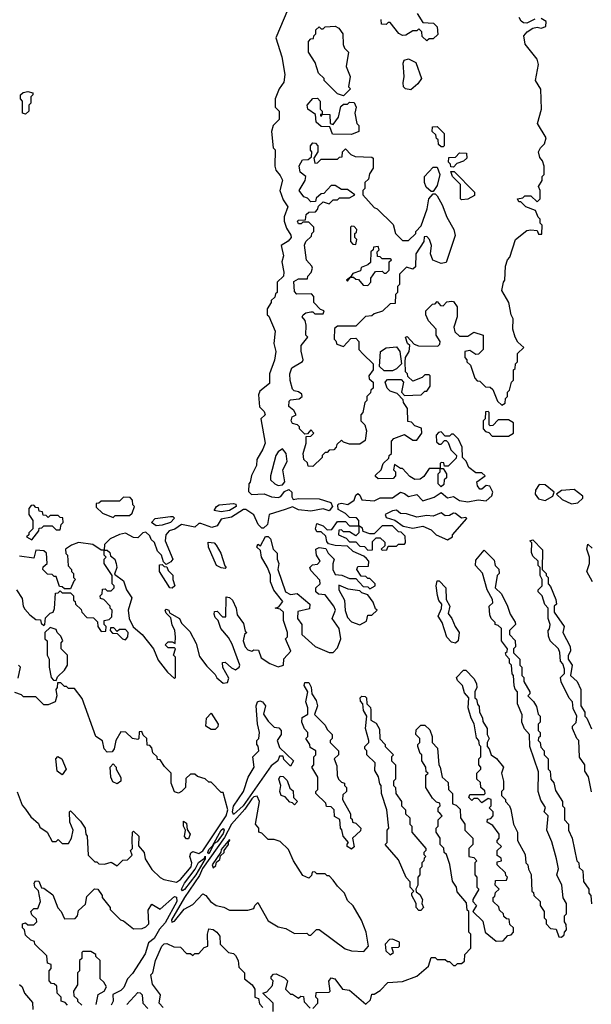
# Model space of a CAD drawing. Extents: x 2769579 to 2883812, y 684207 to 828660.
# Tile 317 of 505: x 2825336 to 2828141, y 764970 to 769804. Entities that reach past the tile are written whole.
import ezdxf

# ---------------------------------------------------------------- set-up
doc = ezdxf.new("R2010")
doc.units = 0

msp = doc.modelspace()

# ---------------------------------------------------------------- linework, layer by layer
at = {"layer": '0CON02XD'}
for points in [[(2826652.5, 769855), (2826592.5, 769715), (2826621.7, 769621.7), (2826637.5, 769535), (2826631.7, 769498.3), (2826610, 769465), (2826590, 769415), (2826590, 769375), (2826610, 769355), (2826610, 769315), (2826580, 769285), (2826572.5, 769255), (2826580, 769175), (2826590, 769165), (2826587.5, 769085), (2826592.5, 769065), (2826615, 769040), (2826626.4, 769016.4), (2826612.5, 768965), (2826629.3, 768919.3), (2826652.5, 768885), (2826633.6, 768836.4), (2826633.3, 768815), (2826645, 768780), (2826667, 768747), (2826667.5, 768735), (2826653, 768717), (2826620, 768695), (2826630, 768645), (2826623.3, 768615), (2826632.5, 768565), (2826630, 768545), (2826600, 768515), (2826600, 768465), (2826591.7, 768458.3), (2826588.3, 768441.7), (2826570, 768425), (2826570, 768415), (2826550, 768385), (2826550, 768355), (2826558.3, 768348.3), (2826590, 768275), (2826583.3, 768215), (2826592.5, 768175), (2826587, 768133), (2826562.5, 768065), (2826561.7, 768018.3), (2826515, 767980), (2826508.3, 767961.7), (2826513, 767903), (2826535, 767880), (2826540, 767865), (2826520, 767845), (2826540, 767725), (2826530, 767695), (2826500, 767645), (2826497.5, 767615), (2826473, 767567), (2826467, 767533), (2826460, 767525), (2826458.3, 767488.3), (2826473.6, 767473.6), (2826535, 767476.7), (2826571.4, 767461.4), (2826605, 767458), (2826617.5, 767462.5), (2826635, 767488), (2826657.1, 767497.1), (2826671.2, 767485), (2826671.2, 767461.2), (2826678.3, 767448.3), (2826705, 767453.8), (2826805, 767451.2), (2826863.8, 767433.8), (2826871.2, 767415), (2826855, 767393.3), (2826825, 767402), (2826765, 767392), (2826705, 767397.5), (2826675, 767413.3), (2826639.3, 767399.3), (2826560, 767375), (2826552.5, 767325), (2826531.7, 767308.3), (2826525, 767307.5), (2826505.9, 767325.9), (2826485, 767372.5), (2826445, 767400), (2826435, 767400), (2826375, 767362.5), (2826325, 767352.5), (2826305, 767320), (2826279.3, 767310.7), (2826225, 767330), (2826215, 767330), (2826195, 767312.5), (2826130, 767325), (2826097, 767303), (2826070, 767295), (2826052.5, 767275), (2826050, 767245), (2826087.5, 767155), (2826078.3, 767141.7), (2826055, 767130), (2826041.7, 767141.7), (2826032.5, 767175), (2826012.5, 767195), (2825997, 767237), (2825981.7, 767251.7), (2825975, 767270), (2825955, 767287.5), (2825940, 767285), (2825915, 767260), (2825895, 767262.5), (2825855, 767282.5), (2825825, 767277.5), (2825780, 767255), (2825751.7, 767228.3), (2825750, 767200), (2825735, 767200), (2825695, 767227.5), (2825625, 767236.7), (2825590, 767225), (2825560, 767205), (2825563, 767183), (2825570, 767175), (2825573, 767123), (2825590, 767105), (2825590, 767095), (2825600, 767085), (2825600, 767065), (2825610, 767055), (2825601.7, 767048.3), (2825585, 767010), (2825555, 767010), (2825545, 767020), (2825531.7, 767021.7), (2825515, 767070), (2825505, 767070), (2825495, 767080), (2825471.7, 767081.7), (2825450, 767105), (2825451.7, 767118.3), (2825470, 767135), (2825467.5, 767185), (2825455, 767196.7), (2825415, 767200), (2825405, 767160), (2825335, 767170)], [(2827287.5, 769835), (2827315, 769790), (2827367, 769787), (2827385, 769770), (2827388.3, 769731.7), (2827365, 769710), (2827345, 769710), (2827335, 769700)], [(2826355, 766550), (2826361.7, 766571.7), (2826333, 766623), (2826331.7, 766648.3), (2826345, 766650), (2826375, 766622.5), (2826395, 766612.5), (2826412.5, 766625), (2826416.2, 766635), (2826378.3, 766738.3), (2826360.7, 766770.7), (2826322.5, 766815), (2826310, 766855), (2826295, 766870), (2826290, 766885), (2826291.7, 766898.3), (2826305, 766900), (2826331.7, 766871.7), (2826348.3, 766871.7), (2826350, 766970), (2826365, 766967.5), (2826380, 766955), (2826398.8, 766915), (2826403, 766883), (2826435, 766840), (2826442.5, 766802.5), (2826450, 766795), (2826440, 766785), (2826433.3, 766755), (2826443.3, 766725), (2826455, 766710), (2826475, 766703.3), (2826485, 766710), (2826508.3, 766708.3), (2826520.7, 766670.7), (2826563, 766643), (2826605, 766627.5), (2826630, 766635), (2826633, 766667), (2826666.4, 766703.6), (2826640, 766765), (2826650, 766775), (2826650, 766795), (2826630, 766855), (2826630, 766895), (2826615, 766910), (2826590, 766915), (2826608.3, 766921.7), (2826627, 766947), (2826583, 767003), (2826567.5, 767045), (2826567, 767077), (2826552.5, 767115), (2826522.5, 767165), (2826517.5, 767197.5), (2826500, 767215), (2826505, 767230), (2826518.3, 767221.7), (2826543, 767267), (2826555, 767266.7), (2826566.1, 767256.1), (2826580, 767205), (2826600, 767185), (2826600, 767155), (2826607.5, 767135), (2826602.5, 767105), (2826640, 766995), (2826665, 766982.5), (2826697, 766987), (2826760, 766935), (2826758.3, 766911.7), (2826701.7, 766898.3), (2826700, 766865), (2826720, 766835), (2826720, 766785), (2826786.7, 766726.7), (2826855, 766697.5), (2826875, 766697.5), (2826895, 766720), (2826912.5, 766765), (2826903.3, 766815), (2826870, 766865), (2826886.7, 766905), (2826877.5, 766925), (2826835, 766980), (2826803, 766983), (2826790, 766995), (2826790, 767015), (2826810, 767035), (2826808.3, 767051.7), (2826765, 767100), (2826760, 767115), (2826773, 767127), (2826798.3, 767131.7), (2826810, 767145), (2826792.5, 767175), (2826790, 767205), (2826805, 767212.5), (2826838.3, 767208.3), (2826850, 767185), (2826880, 767155), (2826873, 767133), (2826873.3, 767105), (2826885, 767080), (2826917, 767077), (2826955, 767060), (2826985, 767060), (2827021.7, 767021.7), (2827045, 767020), (2827055, 767010), (2827080, 767025), (2827080, 767035), (2827055, 767060), (2827045, 767060), (2827035, 767070), (2827011.7, 767071.7), (2826990, 767105), (2826995, 767120), (2827048.3, 767121.7), (2827050, 767145), (2827038.3, 767158.3), (2827025, 767170), (2826973, 767193), (2826945, 767220), (2826885, 767222.5), (2826851.7, 767231.7), (2826843, 767243), (2826838.3, 767268.3), (2826815, 767290), (2826795, 767290), (2826787.5, 767305), (2826795, 767330), (2826825, 767320), (2826845, 767300), (2826868.3, 767301.7), (2826895, 767340), (2826935, 767340), (2826955, 767320), (2827000, 767320), (2827000, 767285), (2826985, 767270), (2826955, 767290), (2826925, 767290), (2826915, 767300), (2826901.7, 767298.3), (2826900, 767275), (2826938.3, 767258.3), (2826955, 767240), (2826985, 767240), (2827005, 767220), (2827028.3, 767218.3), (2827045, 767200), (2827068.3, 767201.7), (2827068.3, 767241.7), (2827085, 767260), (2827105, 767260), (2827128.3, 767238.3), (2827128.3, 767221.7), (2827110, 767205), (2827115, 767200), (2827138.3, 767201.7), (2827145, 767220), (2827185, 767220), (2827195, 767230), (2827225, 767230), (2827230, 767235), (2827228.3, 767268.3), (2827208.3, 767288.3), (2827195, 767290), (2827165, 767320), (2827115, 767320), (2827075, 767280), (2827055, 767280), (2827021.7, 767291.7), (2827018.3, 767308.3), (2827000, 767320), (2827000, 767345), (2826988.3, 767358.3), (2826955, 767360), (2826935, 767380), (2826899.3, 767399.3), (2826897.5, 767422.5), (2826903, 767427), (2826915, 767431.2), (2826946.2, 767423.8), (2826977.5, 767445), (2826985, 767470), (2826995, 767477.5), (2827005, 767470), (2827015, 767447.5), (2827075, 767442.5), (2827105, 767456.7), (2827165, 767457.5), (2827205, 767483.8), (2827225, 767478.8), (2827245, 767463.3), (2827285, 767473.3), (2827315, 767441.2), (2827370.7, 767459.3), (2827405, 767482.5), (2827435, 767457.5), (2827465, 767463.3), (2827495, 767443.3), (2827535, 767436.7), (2827587, 767447), (2827625, 767442.5), (2827653.6, 767466.4), (2827657.5, 767485), (2827643.6, 767513.6), (2827625, 767517.5), (2827605, 767500), (2827595, 767500), (2827583.3, 767515), (2827580, 767535), (2827620, 767565), (2827605, 767580), (2827575, 767580), (2827540, 767605), (2827527, 767637), (2827510, 767655), (2827507.5, 767705), (2827490, 767745), (2827465, 767770), (2827455, 767770), (2827445, 767760), (2827425, 767760), (2827405, 767780), (2827391.7, 767778.3), (2827380, 767765), (2827381.7, 767731.7), (2827395, 767720), (2827405, 767720), (2827421.7, 767738.3), (2827428.3, 767738.3), (2827438.3, 767728.3), (2827451.7, 767691.7), (2827480, 767665), (2827478.3, 767651.7), (2827438.3, 767611.7), (2827421.7, 767611.7), (2827418.3, 767628.3), (2827405, 767630), (2827400, 767625), (2827400, 767600), (2827345, 767600), (2827319.3, 767560.7), (2827301.7, 767548.3), (2827275, 767547.5), (2827250.7, 767560.7), (2827215, 767600), (2827205, 767600), (2827175, 767620), (2827170, 767595), (2827180, 767585), (2827180, 767565), (2827168.3, 767551.7), (2827095, 767550), (2827081.7, 767561.7), (2827081.7, 767568.3), (2827110, 767595), (2827120, 767625), (2827148.3, 767651.7), (2827150, 767665), (2827160, 767675), (2827160, 767735), (2827171.7, 767748.3), (2827225, 767767.5), (2827265, 767740), (2827285, 767740), (2827310, 767775), (2827308.3, 767798.3), (2827275, 767810), (2827258.3, 767828.3), (2827241.7, 767831.7), (2827240, 767895), (2827220, 767925), (2827218.3, 767938.3), (2827188.3, 767968.3), (2827155, 767980), (2827140, 767995), (2827130, 768025), (2827141.7, 768038.3), (2827208.3, 768038.3), (2827220, 768025), (2827210, 767975), (2827225, 767960), (2827307, 767963), (2827325, 767980), (2827335, 767980), (2827350, 768005), (2827350, 768055), (2827345, 768060), (2827325, 768060), (2827311.7, 768048.3), (2827265, 768030), (2827241.7, 768051.7), (2827240, 768065), (2827230, 768075), (2827227.5, 768125), (2827230, 768145), (2827247.5, 768175), (2827250, 768205), (2827240, 768215), (2827230, 768245), (2827238.3, 768248.3), (2827271.7, 768211.7), (2827293, 768203), (2827388.3, 768201.7), (2827398.3, 768211.7), (2827400, 768225), (2827380, 768255), (2827380, 768285), (2827342.5, 768325), (2827330, 768355), (2827330, 768375), (2827361.7, 768408.3), (2827375, 768410), (2827385, 768420), (2827401.7, 768401.7), (2827415, 768400), (2827431.7, 768418.3), (2827455, 768422.5), (2827465, 768420), (2827482.5, 768395), (2827482.5, 768345), (2827467.5, 768295), (2827471.7, 768271.7), (2827495, 768250), (2827535, 768250), (2827565, 768270), (2827610, 768255), (2827610, 768185), (2827588.3, 768161.7), (2827575, 768160), (2827545, 768180), (2827520, 768175), (2827520, 768145), (2827530, 768135), (2827530, 768125), (2827548.3, 768108.3), (2827570, 768045), (2827581.7, 768031.7), (2827595, 768030), (2827621.7, 768001.7), (2827645, 768000), (2827658.3, 767988.3), (2827681.7, 767931.7), (2827701.7, 767911.7), (2827718.3, 767921.7), (2827720, 767945), (2827730, 767955), (2827730, 767975), (2827740, 767985), (2827750, 768025), (2827760, 768035), (2827760, 768085), (2827768.3, 768091.7), (2827770, 768115), (2827780, 768125), (2827780, 768165), (2827810, 768195), (2827780.7, 768220.7), (2827767.5, 768245), (2827756.7, 768285), (2827757.5, 768335), (2827747.5, 768355), (2827736.4, 768416.4), (2827702.5, 768475), (2827710, 768515), (2827717.5, 768525), (2827720, 768595), (2827730, 768625), (2827741.7, 768638.3), (2827770, 768725), (2827825, 768770), (2827845, 768772.5), (2827875, 768770), (2827881.7, 768751.7), (2827898.3, 768751.7), (2827900, 768795), (2827890, 768805), (2827890, 768825), (2827880, 768835), (2827868.3, 768868.3), (2827820, 768885), (2827795, 768910), (2827785, 768910), (2827780, 768925), (2827805, 768930), (2827815, 768940), (2827845, 768940), (2827875, 768910), (2827890, 768925), (2827890, 768965), (2827882.5, 768985), (2827900, 769015), (2827900, 769035), (2827910, 769045), (2827910, 769085), (2827901.7, 769111.7), (2827888.3, 769128.3), (2827882.5, 769155), (2827892.5, 769175), (2827912.5, 769195), (2827920, 769225), (2827877.5, 769295), (2827897.5, 769365), (2827893, 769463), (2827867.5, 769505), (2827882.5, 769585), (2827875, 769610), (2827816.7, 769685), (2827810, 769725), (2827827.5, 769745), (2827855, 769762.5), (2827875, 769767.5), (2827895, 769762.5), (2827918.3, 769771.7), (2827920, 769795), (2827895, 769810)], [(2827335, 769700), (2827311.7, 769721.7), (2827310, 769745), (2827295, 769760), (2827285, 769750), (2827265, 769750), (2827231.7, 769728.3), (2827215, 769727.5), (2827197, 769737), (2827155, 769790), (2827145, 769790), (2827135, 769780), (2827111.7, 769781.7), (2827110, 769805)], [(2827865, 769807.5), (2827825, 769787.5), (2827808.3, 769788.3), (2827797, 769797), (2827787.5, 769815)], [(2826925, 769430), (2826895, 769440), (2826830, 769505), (2826830, 769515), (2826801.7, 769541.7), (2826786.7, 769595), (2826753.3, 769645), (2826753, 769697), (2826765, 769710), (2826778.3, 769711.7), (2826780, 769725), (2826790, 769735), (2826790, 769755), (2826805, 769770), (2826815, 769760), (2826825, 769760), (2826835, 769770), (2826885, 769772.5), (2826903, 769763), (2826922.5, 769735), (2826923, 769683), (2826930, 769665), (2826950, 769645), (2826937.5, 769575), (2826957.5, 769525), (2826950, 769475), (2826960, 769465), (2826925, 769430)], [(2827255, 769460), (2827230, 769465), (2827220, 769475), (2827217.5, 769495), (2827222.5, 769525), (2827218.3, 769591.7), (2827223.6, 769606.4), (2827245, 769612.5), (2827280, 769595), (2827307.5, 769515), (2827290, 769490), (2827255, 769460)], [(2825365, 769340), (2825350, 769345), (2825350, 769405), (2825340, 769415), (2825340, 769435), (2825353.3, 769446.7), (2825375, 769452.5), (2825400, 769445), (2825400, 769435), (2825390, 769425), (2825390, 769395), (2825380, 769385), (2825380, 769355), (2825365, 769340)], [(2826965, 769240), (2826871.7, 769241.7), (2826858.3, 769278.3), (2826815, 769280), (2826791.7, 769301.7), (2826788.3, 769338.3), (2826750, 769365), (2826747.5, 769385), (2826775, 769417.5), (2826798.3, 769418.3), (2826810, 769405), (2826810, 769365), (2826820, 769355), (2826820, 769340), (2826811.7, 769338.3), (2826811.7, 769331.7), (2826818.3, 769331.7), (2826820, 769340), (2826858.3, 769338.3), (2826860, 769295), (2826875, 769290), (2826900, 769325), (2826911.7, 769378.3), (2826925, 769390), (2826945, 769390), (2826955, 769400), (2826978.3, 769398.3), (2826987.5, 769375), (2826980, 769345), (2826990, 769295), (2827000, 769285), (2827000, 769255), (2826965, 769240)], [(2827415, 769180), (2827405, 769180), (2827391.7, 769191.7), (2827390, 769215), (2827381.7, 769221.7), (2827378.3, 769238.3), (2827360, 769255), (2827361.7, 769278.3), (2827385, 769280), (2827420, 769245), (2827420, 769185), (2827415, 769180)], [(2826775, 767610), (2826751.7, 767611.7), (2826748.3, 767628.3), (2826730, 767645), (2826727.5, 767675), (2826742.5, 767725), (2826741.7, 767758.3), (2826765, 767760), (2826780, 767775), (2826765, 767790), (2826748.3, 767771.7), (2826735, 767770), (2826710, 767795), (2826710, 767805), (2826700, 767815), (2826675, 767822.5), (2826667.5, 767835), (2826672.5, 767855), (2826692.5, 767865), (2826681.2, 767885), (2826657.1, 767905), (2826658.3, 767931.7), (2826665, 767937.5), (2826707.5, 767942.5), (2826722.5, 767955), (2826720, 767965), (2826705, 767977.5), (2826682.5, 767982.5), (2826675, 767990), (2826662.7, 768032.7), (2826662.5, 768065), (2826671.2, 768095), (2826723.3, 768126.7), (2826727.5, 768135), (2826717, 768177), (2826717.5, 768205), (2826750, 768245), (2826740, 768255), (2826742.5, 768305), (2826737, 768327), (2826722.5, 768345), (2826727.5, 768355), (2826740, 768365), (2826765, 768370), (2826775, 768370), (2826785, 768360), (2826825, 768360), (2826830, 768375), (2826811.7, 768381.7), (2826780, 768415), (2826780, 768445), (2826768.3, 768458.3), (2826696.4, 768456.4), (2826685, 768470), (2826681.7, 768518.3), (2826705, 768532.5), (2826748.3, 768531.7), (2826750, 768545), (2826767, 768563), (2826772.5, 768585), (2826770, 768595), (2826743.6, 768623.6), (2826733.3, 768696.7), (2826740, 768715), (2826768.3, 768741.7), (2826770, 768755), (2826780, 768765), (2826780, 768785), (2826755, 768810), (2826725, 768810), (2826717.5, 768802.5), (2826705, 768802.5), (2826700, 768815), (2826705, 768820), (2826738.3, 768821.7), (2826741.7, 768848.3), (2826755, 768860), (2826788.3, 768861.7), (2826798.3, 768871.7), (2826801.7, 768888.3), (2826825, 768910), (2826855, 768900), (2826875, 768920), (2826895, 768920), (2826905, 768930), (2826955, 768930), (2826980, 768945), (2826945, 768970), (2826915, 768970), (2826885, 768990), (2826865, 768990), (2826828.3, 768951.7), (2826815, 768950), (2826791.7, 768928.3), (2826788.3, 768911.7), (2826765, 768910), (2826748.3, 768928.3), (2826730, 768935), (2826707.5, 768965), (2826737.5, 769015), (2826740, 769035), (2826712.5, 769055), (2826707, 769087), (2826723.9, 769116.1), (2826751.7, 769118.3), (2826768.3, 769131.7), (2826770, 769155), (2826763, 769163), (2826762.5, 769185), (2826775, 769200), (2826788.3, 769198.3), (2826800, 769185), (2826800, 769155), (2826780, 769125), (2826785, 769100), (2826798.3, 769101.7), (2826815, 769120), (2826895, 769120), (2826905, 769130), (2826918.3, 769131.7), (2826920, 769155), (2826935, 769170), (2826961.7, 769141.7), (2826983, 769133), (2827065, 769130), (2827070, 769125), (2827070, 769075), (2827053, 769047), (2827048.3, 769021.7), (2827030, 769005), (2827030, 768975), (2827020, 768965), (2827020, 768945), (2827075, 768882.5), (2827090, 768875), (2827168.3, 768798.3), (2827180, 768755), (2827215, 768720), (2827245, 768720), (2827280, 768755), (2827280, 768765), (2827307, 768793), (2827336, 768875), (2827343.3, 768925), (2827365, 768950), (2827375, 768950), (2827385, 768940), (2827410, 768895), (2827432.5, 768835), (2827467.5, 768775), (2827472.5, 768745), (2827428.3, 768611.7), (2827405, 768607.5), (2827363.3, 768623.3), (2827352.5, 768655), (2827356.7, 768695), (2827347.5, 768725), (2827335, 768740), (2827321.7, 768738.3), (2827320, 768715), (2827280, 768655), (2827278.3, 768591.7), (2827265, 768580), (2827235, 768590), (2827200, 768555), (2827200, 768505), (2827190, 768495), (2827190, 768465), (2827180, 768455), (2827178.3, 768411.7), (2827155, 768410), (2827117, 768373), (2827075, 768360), (2827065, 768350), (2827033, 768347), (2826985, 768300), (2826895, 768300), (2826881.7, 768288.3), (2826880, 768235), (2826888.3, 768228.3), (2826891.7, 768211.7), (2826925, 768200), (2826961.7, 768238.3), (2826985, 768240), (2827000, 768225), (2827000, 768185), (2827021.7, 768161.7), (2827070, 768115), (2827070, 768085), (2827050, 768055), (2827051.7, 768041.7), (2827070, 768025), (2827070, 767995), (2827060, 767985), (2827058.3, 767971.7), (2827040, 767955), (2827040, 767935), (2827030, 767925), (2827020, 767875), (2827010, 767865), (2827010, 767835), (2827030, 767815), (2827037.5, 767785), (2827031.7, 767738.3), (2827005, 767720), (2826955, 767720), (2826925, 767730), (2826915, 767740), (2826891.7, 767718.3), (2826890, 767705), (2826878.3, 767691.7), (2826855, 767690), (2826845, 767680), (2826835, 767680), (2826820, 767665), (2826820, 767655), (2826775, 767610)], [(2827465, 769080), (2827451.7, 769081.7), (2827450, 769095), (2827440, 769105), (2827441.7, 769128.3), (2827475, 769130), (2827495, 769150), (2827528.3, 769148.3), (2827530, 769125), (2827515, 769110), (2827481.7, 769098.3), (2827465, 769080)], [(2827365, 768960), (2827355, 768960), (2827331.7, 768981.7), (2827322.5, 769005), (2827322.5, 769035), (2827365, 769080), (2827385, 769080), (2827397.5, 769045), (2827385, 768990), (2827365, 768960)], [(2827505, 768920), (2827500, 768925), (2827500, 768995), (2827460, 769035), (2827451.7, 769058.3), (2827468.3, 769058.3), (2827568.3, 768958.3), (2827568.3, 768941.7), (2827535, 768922.5), (2827505, 768920)], [(2826985, 768700), (2826990, 768725), (2826980, 768735), (2826980, 768755), (2826988.3, 768761.7), (2826990, 768775), (2826978.3, 768788.3), (2826965, 768790), (2826960, 768785), (2826960, 768715), (2826971.7, 768701.7), (2826985, 768700)], [(2827045, 768500), (2827060, 768515), (2827060, 768535), (2827081.7, 768568.3), (2827115, 768570), (2827125, 768560), (2827135, 768560), (2827150, 768575), (2827150, 768615), (2827160, 768625), (2827155, 768630), (2827115, 768630), (2827105, 768640), (2827091.7, 768641.7), (2827090, 768665), (2827100, 768675), (2827095, 768690), (2827071.7, 768688.3), (2827070, 768675), (2827060, 768665), (2827058.3, 768611.7), (2827045, 768600), (2827011.7, 768588.3), (2827008.3, 768571.7), (2826971.7, 768558.3), (2826960, 768540), (2826940, 768525), (2826945, 768520), (2826960, 768540), (2826975, 768540), (2826985, 768530), (2826998.3, 768528.3), (2827021.7, 768501.7), (2827045, 768500)], [(2827165, 768080), (2827125, 768080), (2827101.7, 768101.7), (2827107.5, 768175), (2827135, 768192.5), (2827185, 768197.5), (2827202.5, 768175), (2827210, 768115), (2827185, 768090), (2827165, 768080)], [(2827735, 767760), (2827760, 767775), (2827760, 767825), (2827735, 767840), (2827685, 767840), (2827658.3, 767811.7), (2827645, 767810), (2827640, 767815), (2827640, 767875), (2827635, 767880), (2827621.7, 767878.3), (2827620, 767845), (2827610, 767835), (2827610, 767795), (2827621.7, 767781.7), (2827638.3, 767778.3), (2827655, 767760), (2827735, 767760)], [(2826605, 767516.7), (2826625, 767521.2), (2826636.7, 767535), (2826628, 767595), (2826648.8, 767635), (2826643.8, 767675), (2826625, 767696.7), (2826605, 767682.5), (2826593.3, 767665), (2826567.5, 767565), (2826567.5, 767545), (2826587.5, 767525), (2826605, 767516.7)], [(2827405, 767510), (2827390, 767525), (2827390, 767575), (2827400, 767585), (2827400, 767600), (2827415, 767600), (2827430, 767575), (2827430, 767555), (2827420, 767545), (2827418.3, 767521.7), (2827405, 767510)], [(2827915, 767443.8), (2827952.5, 767465), (2827960, 767485), (2827915, 767520), (2827885, 767522.5), (2827867.5, 767495), (2827866.7, 767475), (2827881.7, 767451.7), (2827915, 767443.8)], [(2825795, 767360), (2825805, 767370), (2825875, 767370), (2825888.3, 767381.7), (2825900, 767415), (2825891.7, 767421.7), (2825890, 767445), (2825878.3, 767458.3), (2825845, 767460), (2825825, 767440), (2825735, 767440), (2825725, 767430), (2825711.7, 767428.3), (2825711.7, 767411.7), (2825741.7, 767381.7), (2825795, 767360)], [(2828045, 767427.5), (2828075, 767432.5), (2828100, 767455), (2828100, 767465), (2828058, 767498), (2827995, 767492.5), (2827970, 767475), (2827999.3, 767449.3), (2828045, 767427.5)], [(2825395, 767250), (2825430, 767295), (2825431.7, 767308.3), (2825445, 767310), (2825455, 767320), (2825495, 767320), (2825515, 767300), (2825535, 767300), (2825540, 767325), (2825550, 767335), (2825548.3, 767358.3), (2825535, 767360), (2825525, 767370), (2825485, 767370), (2825475, 767360), (2825465, 767370), (2825451.7, 767371.7), (2825448.3, 767388.3), (2825431.7, 767391.7), (2825428.3, 767408.3), (2825415, 767410), (2825405, 767420), (2825391.7, 767418.3), (2825380, 767405), (2825380, 767375), (2825400, 767345), (2825400, 767305), (2825380, 767285), (2825380, 767275), (2825370, 767265), (2825395, 767250)], [(2826325, 767387.8), (2826290, 767395), (2826301.2, 767415), (2826315, 767422.9), (2826385, 767429.2), (2826396.7, 767425), (2826398.8, 767415), (2826365, 767394.4), (2826325, 767387.8)], [(2826005, 767319.2), (2825982.5, 767335), (2826000, 767355), (2826075.8, 767365.8), (2826087.5, 767365), (2826096.1, 767356.1), (2826076.2, 767335), (2826035, 767322.9), (2826005, 767319.2)], [(2827435, 767250), (2827460, 767265), (2827460, 767275), (2827530, 767355), (2827525, 767360), (2827505, 767357.5), (2827475, 767380), (2827465, 767381.2), (2827445, 767370), (2827425, 767368), (2827405, 767383.8), (2827365, 767367.5), (2827335, 767369.2), (2827285, 767361.2), (2827235, 767378.8), (2827205, 767380), (2827185, 767396.7), (2827165, 767393.3), (2827130, 767375), (2827135, 767360), (2827177, 767347), (2827218.3, 767318.3), (2827265, 767307.5), (2827315, 767317.5), (2827355, 767300), (2827380, 767275), (2827435, 767250)], [(2826345, 767110), (2826325, 767112.5), (2826302.5, 767125), (2826262.5, 767215), (2826261.7, 767238.3), (2826290, 767235), (2826300, 767225), (2826323.8, 767185), (2826342.5, 767122.5), (2826350, 767115), (2826345, 767110)], [(2828143, 766013), (2828127, 766087), (2828110, 766115), (2828110, 766145), (2828083, 766183), (2828080, 766265), (2828070, 766275), (2828050, 766325), (2828050, 766335), (2828067, 766353), (2828070, 766385), (2828053, 766423), (2828050, 766455), (2828033, 766473), (2827993, 766553), (2827990, 766575), (2828010, 766595), (2828010, 766615), (2828001.7, 766641.7), (2827990, 766655), (2827987, 766697), (2827980, 766715), (2827940, 766755), (2827931.7, 766778.3), (2827930, 766805), (2827937, 766813), (2827940, 766835), (2827930, 766865), (2827930, 766915), (2827913, 766933), (2827900, 766975), (2827880, 766995), (2827880, 767005), (2827900, 767025), (2827900, 767055), (2827890, 767075), (2827890, 767115), (2827880, 767125), (2827880, 767145), (2827855, 767170), (2827848.3, 767188.3), (2827850, 767235), (2827840, 767245), (2827855, 767250), (2827901.7, 767201.7), (2827900, 767105), (2827920, 767085), (2827920, 767075), (2827930, 767065), (2827930, 767035), (2827941.7, 767021.7), (2827967, 766957), (2827970, 766935), (2827960, 766925), (2827960, 766895), (2828007.5, 766825), (2828002.5, 766795), (2828037, 766727), (2828040, 766705), (2828028.3, 766681.7), (2828027.5, 766665), (2828047.5, 766635), (2828040, 766585), (2828072.5, 766555), (2828090, 766515), (2828090, 766435), (2828110, 766405), (2828110, 766385), (2828120, 766375), (2828143, 766323)], [(2828147.5, 767045), (2828120, 767095), (2828132.5, 767135), (2828132.5, 767165), (2828120, 767205), (2828125, 767230), (2828145, 767210)], [(2825348.3, 766961.7), (2825352.5, 766925), (2825360.7, 766910.7), (2825385, 766882.5), (2825415, 766860), (2825438.3, 766858.3), (2825441.7, 766841.7), (2825455, 766830), (2825460, 766835), (2825461.7, 766868.3), (2825485, 766890), (2825500, 766895), (2825507, 766913), (2825511.7, 766988.3), (2825525, 766990), (2825535, 767000), (2825545, 766990), (2825585, 766990), (2825600, 766975), (2825600, 766955), (2825608.3, 766948.3), (2825610, 766935), (2825638.3, 766908.3), (2825640, 766895), (2825665, 766870), (2825698.3, 766868.3), (2825718.3, 766848.3), (2825720, 766825), (2825735, 766800), (2825758.3, 766801.7), (2825760, 766825), (2825750, 766835), (2825750, 766855), (2825775, 766860), (2825788.3, 766871.7), (2825790, 766905), (2825780, 766915), (2825780, 766925), (2825748.3, 766958.3), (2825731.7, 766961.7), (2825730, 766975), (2825740, 766985), (2825741.7, 767008.3), (2825755, 767010), (2825765, 767000), (2825785, 767000), (2825800, 767015), (2825800, 767025), (2825790, 767035), (2825790, 767075), (2825750, 767135), (2825750, 767155), (2825760, 767165), (2825750, 767175), (2825750, 767200), (2825765, 767200), (2825778.3, 767188.3), (2825781.7, 767171.7), (2825802.5, 767155), (2825810, 767135), (2825812.5, 767115), (2825801.7, 767081.7), (2825845, 767050), (2825860, 767005), (2825886.4, 766966.4), (2825867.5, 766905), (2825872.5, 766865), (2825893.6, 766823.6), (2825937.5, 766785), (2825992.5, 766715), (2826015, 766660), (2826060.7, 766600.7), (2826095, 766570), (2826100, 766575), (2826100, 766675), (2826090, 766685), (2826100, 766715), (2826095, 766720), (2826065, 766720), (2826050, 766735), (2826065, 766750), (2826085, 766750), (2826098.3, 766741.7), (2826100, 766775), (2826097.5, 766805), (2826083.6, 766833.6), (2826077.5, 766867.5), (2826055, 766890), (2826050, 766905), (2826055, 766910), (2826067.5, 766905), (2826071.7, 766891.7), (2826120, 766865), (2826130.7, 766840.7), (2826170.7, 766800.7), (2826201.7, 766741.7), (2826218.3, 766678.3), (2826255, 766630), (2826295, 766590), (2826303.6, 766573.6), (2826335, 766547.5), (2826355, 766550)], [(2827760, 766585), (2827753, 766593), (2827750, 766635), (2827740, 766645), (2827740, 766665), (2827723, 766683), (2827720, 766695), (2827728.3, 766701.7), (2827730, 766715), (2827700, 766755), (2827700, 766815), (2827685, 766830), (2827670, 766835), (2827670, 766845), (2827650, 766865), (2827643, 766883), (2827640, 766925), (2827658.3, 766941.7), (2827657, 766957), (2827630, 767005), (2827607, 767087), (2827572.5, 767125), (2827575, 767150), (2827615, 767200), (2827665, 767150), (2827670, 767125), (2827687, 767107), (2827690, 767085), (2827680, 767075), (2827670, 767015), (2827700, 766985), (2827730, 766925), (2827742.5, 766885), (2827767, 766847), (2827770, 766835), (2827740, 766805), (2827740, 766785), (2827767, 766757), (2827770, 766725), (2827760, 766715), (2827760, 766695), (2827790, 766665), (2827790, 766635), (2827800, 766625), (2827800, 766585), (2827810, 766575), (2827810, 766555), (2827840, 766505), (2827840, 766495), (2827830, 766485), (2827857, 766457), (2827871.7, 766431.7), (2827880, 766395), (2827890, 766385), (2827890, 766355), (2827880, 766345), (2827880, 766315), (2827890, 766305), (2827890, 766285), (2827881.7, 766278.3), (2827880, 766265), (2827890, 766255), (2827893, 766233), (2827910, 766215), (2827910, 766195), (2827930, 766175), (2827930, 766125), (2827940, 766115), (2827942.5, 766075), (2827957, 766057), (2827965, 766020), (2828000, 765965), (2828000, 765945), (2828010, 765935), (2828010, 765875), (2828030, 765855), (2828030, 765825), (2828047.5, 765785), (2828070, 765675), (2828080, 765665), (2828081.7, 765641.7), (2828100, 765625), (2828103, 765573), (2828130, 765535), (2828130, 765515), (2828140, 765505), (2828143, 765463)], [(2826085, 767012.5), (2826073.3, 767015), (2826022.5, 767095), (2826021.7, 767128.3), (2826035, 767130), (2826045, 767120), (2826058.3, 767118.3), (2826065, 767100), (2826087.7, 767077.7), (2826086.7, 767055), (2826097.5, 767025), (2826085, 767012.5)], [(2827005, 766832.5), (2827038.3, 766851.7), (2827045, 766880), (2827065, 766880), (2827090, 766905), (2827081.7, 766911.7), (2827070, 766945), (2827045, 766980), (2827015, 766990), (2827005, 767000), (2826948.3, 767008.3), (2826902.5, 767027.5), (2826902.5, 767005), (2826930, 766955), (2826933.6, 766903.6), (2826945, 766870), (2826965, 766847.5), (2827005, 766832.5)], [(2827475, 766742.5), (2827455, 766747.5), (2827433, 766773), (2827410, 766845), (2827390, 766875), (2827407, 766913), (2827407.5, 766935), (2827393, 766953), (2827387, 766977), (2827380, 767025), (2827385, 767050), (2827395, 767050), (2827427.5, 767015), (2827428.3, 766958.3), (2827446.7, 766925), (2827438.3, 766888.3), (2827457.5, 766865), (2827472.5, 766825), (2827492.5, 766795), (2827487.5, 766755), (2827475, 766742.5)], [(2825320, 767005), (2825348.3, 766961.7)], [(2825515, 766560), (2825521.7, 766578.3), (2825555, 766610), (2825570, 766635), (2825570, 766685), (2825540, 766715), (2825540, 766745), (2825547.5, 766755), (2825538.3, 766778.3), (2825520, 766795), (2825515, 766810), (2825485, 766820), (2825460, 766795), (2825460, 766765), (2825470, 766755), (2825470, 766685), (2825480, 766665), (2825480, 766625), (2825490, 766575), (2825501.7, 766561.7), (2825515, 766560)], [(2825855, 766760), (2825866.4, 766773.6), (2825867.5, 766795), (2825855, 766810), (2825825, 766810), (2825815, 766800), (2825798.3, 766818.3), (2825781.7, 766818.3), (2825780, 766805), (2825791.7, 766791.7), (2825815, 766790), (2825840, 766765), (2825855, 766760)], [(2825328.3, 766571.7), (2825340, 766625), (2825330, 766635)], [(2826775, 764950), (2826800, 764975), (2826800, 764995), (2826790, 765005), (2826791.7, 765028.3), (2826855, 765030), (2826860, 765035), (2826853, 765083), (2826865, 765100), (2826882.5, 765095), (2826920, 765045), (2826955, 765040), (2827035, 764970), (2827058.3, 764991.7), (2827065, 765020), (2827075, 765020), (2827105, 765037.5), (2827143, 765077), (2827215, 765082.5), (2827285, 765107.5), (2827343, 765157), (2827355, 765200), (2827375, 765200), (2827385, 765190), (2827425, 765190), (2827435, 765180), (2827445, 765180), (2827465, 765160), (2827475, 765160), (2827485, 765170), (2827505, 765170), (2827518.3, 765181.7), (2827520, 765215), (2827550, 765245), (2827550, 765315), (2827540, 765325), (2827540, 765425), (2827533, 765433), (2827528.3, 765468.3), (2827483, 765523), (2827480, 765545), (2827460, 765575), (2827447, 765657), (2827430, 765705), (2827420, 765715), (2827417, 765737), (2827400, 765755), (2827400, 765785), (2827380, 765815), (2827380, 765835), (2827390, 765845), (2827390, 765875), (2827410, 765895), (2827398.3, 765908.3), (2827390, 765915), (2827390, 765935), (2827400, 765945), (2827398.3, 765958.3), (2827381.7, 765961.7), (2827361.7, 765981.7), (2827330, 766035), (2827330, 766095), (2827340, 766105), (2827331.7, 766111.7), (2827330, 766135), (2827310, 766165), (2827310, 766195), (2827301.7, 766201.7), (2827290, 766235), (2827290, 766245), (2827300, 766255), (2827300, 766275), (2827280, 766295), (2827281.7, 766318.3), (2827305, 766340), (2827325, 766340), (2827348.3, 766318.3), (2827360, 766285), (2827360, 766255), (2827387, 766227), (2827392.5, 766145), (2827400, 766135), (2827410, 766085), (2827438.3, 766058.3), (2827440, 766025), (2827460, 766005), (2827460, 765955), (2827478.3, 765948.3), (2827498.3, 765928.3), (2827500, 765885), (2827520, 765855), (2827520, 765825), (2827560, 765785), (2827560, 765755), (2827540, 765735), (2827540, 765695), (2827565, 765690), (2827580, 765675), (2827570, 765665), (2827570, 765605), (2827580, 765595), (2827580, 765545), (2827590, 765535), (2827560, 765485), (2827560, 765475), (2827577.5, 765455), (2827560, 765425), (2827608.3, 765378.3), (2827620, 765325), (2827675, 765280), (2827708.3, 765281.7), (2827731.7, 765308.3), (2827748.3, 765311.7), (2827760, 765325), (2827760, 765345), (2827741.7, 765361.7), (2827738.3, 765388.3), (2827725, 765390), (2827711.7, 765401.7), (2827710, 765415), (2827691.7, 765431.7), (2827688.3, 765448.3), (2827660, 765475), (2827660, 765495), (2827668.3, 765501.7), (2827671.7, 765518.3), (2827690, 765535), (2827670, 765555), (2827671.7, 765578.3), (2827725, 765580), (2827730, 765595), (2827721.7, 765601.7), (2827720, 765615), (2827680, 765655), (2827680, 765670), (2827700, 765675), (2827698.3, 765688.3), (2827680, 765700), (2827680, 765725), (2827700, 765745), (2827680, 765765), (2827680, 765775), (2827690, 765785), (2827690, 765805), (2827658.3, 765848.3), (2827630, 765865), (2827631.7, 765878.3), (2827648.3, 765881.7), (2827660, 765895), (2827660, 765915), (2827640, 765935), (2827650, 765945), (2827650, 765975), (2827635, 765980), (2827605, 765960), (2827585, 765980), (2827565, 765980), (2827555, 765970), (2827540, 765985), (2827545, 766000), (2827615, 766000), (2827620, 766005), (2827618.3, 766018.3), (2827600, 766035), (2827598.3, 766058.3), (2827580, 766075), (2827580, 766105), (2827600, 766125), (2827600, 766135), (2827590, 766145), (2827590, 766175), (2827600, 766185), (2827600, 766235), (2827593, 766243), (2827590, 766265), (2827578.3, 766278.3), (2827567, 766347), (2827552.5, 766375), (2827537.5, 766425), (2827540, 766475), (2827519.3, 766499.3), (2827510, 766535), (2827485, 766560), (2827480, 766575), (2827515, 766610), (2827525, 766610), (2827565, 766570), (2827577.5, 766545), (2827580, 766525), (2827570, 766505), (2827570, 766475), (2827578.3, 766468.3), (2827583, 766443), (2827591.7, 766431.7), (2827592.5, 766405), (2827607, 766377), (2827608.3, 766358.3), (2827630, 766325), (2827630, 766295), (2827640, 766275), (2827630, 766255), (2827630, 766235), (2827640, 766225), (2827650, 766195), (2827676.7, 766176.7), (2827710, 766135), (2827700, 766105), (2827710, 766065), (2827710, 766025), (2827700, 766015), (2827700, 765995), (2827720, 765975), (2827720, 765965), (2827740, 765945), (2827747, 765927), (2827760, 765855), (2827780, 765815), (2827780, 765775), (2827817.5, 765705), (2827820, 765665), (2827830, 765655), (2827833, 765633), (2827847, 765607), (2827850, 765525), (2827858.3, 765518.3), (2827860, 765505), (2827890, 765475), (2827890, 765455), (2827910, 765425), (2827910, 765395), (2827920, 765385), (2827920, 765365), (2827941.7, 765341.7), (2827968.3, 765338.3), (2827981.7, 765301.7), (2827995, 765300), (2828008.3, 765311.7), (2828010, 765325), (2828020, 765335), (2828018.3, 765361.7), (2828010, 765375), (2828010, 765405), (2828020, 765415), (2828020, 765465), (2828003, 765493), (2827997.5, 765555), (2827972.5, 765605), (2827980, 765635), (2827970, 765685), (2827947, 765767), (2827922.5, 765825), (2827930, 765895), (2827910, 765915), (2827917, 765937), (2827893, 765973), (2827880, 766015), (2827881.7, 766111.7), (2827840, 766235), (2827837.5, 766295), (2827813, 766323), (2827800, 766355), (2827801.7, 766391.7), (2827780, 766445), (2827780, 766505), (2827767.5, 766517.5), (2827763, 766533), (2827760, 766585)], [(2826105, 765570), (2826125, 765583.3), (2826177.1, 765645), (2826180, 765665), (2826170.8, 765695), (2826176.2, 765713.8), (2826185, 765720), (2826215, 765710), (2826235, 765723.8), (2826349.2, 765895), (2826358, 765925), (2826335, 766010), (2826325, 766010), (2826275, 766060), (2826265, 766060), (2826247, 766077), (2826208.3, 766088.3), (2826195, 766100), (2826175, 766100), (2826151.7, 766078.3), (2826150, 766035), (2826130, 766015), (2826115, 766007.5), (2826095, 766012.5), (2826080, 766055), (2826080, 766105), (2826047, 766137), (2826025, 766170), (2826011.7, 766171.7), (2826010, 766185), (2825990, 766205), (2825985, 766230), (2825975, 766240), (2825961.7, 766241.7), (2825960, 766275), (2825941.7, 766291.7), (2825935, 766310), (2825921.7, 766308.3), (2825920, 766275), (2825915, 766270), (2825890, 766275), (2825857, 766307), (2825831.7, 766308.3), (2825807.5, 766265), (2825800, 766225), (2825790, 766210), (2825765, 766207.5), (2825750, 766225), (2825743, 766263), (2825710, 766285), (2825641.7, 766471.7), (2825605, 766520), (2825575, 766520), (2825565, 766530), (2825555, 766530), (2825538.3, 766548.3), (2825521.7, 766548.3), (2825520, 766525), (2825512.5, 766515), (2825517.5, 766485), (2825510, 766455), (2825475, 766440), (2825455, 766440), (2825415, 766480), (2825355, 766480), (2825345, 766490), (2825311.7, 766501.7)], [(2826965, 765732.5), (2826943.3, 765745), (2826943, 765757), (2826950, 765765), (2826923.3, 765795), (2826917, 765827), (2826910, 765835), (2826907, 765877), (2826881.7, 765891.7), (2826880, 765925), (2826865, 765940), (2826841.7, 765941.7), (2826838.3, 765958.3), (2826790, 766005), (2826790, 766015), (2826800, 766025), (2826800, 766085), (2826770, 766135), (2826780, 766145), (2826780, 766185), (2826790, 766195), (2826790, 766215), (2826761.7, 766231.7), (2826760, 766245), (2826740, 766275), (2826750, 766285), (2826750, 766305), (2826733, 766323), (2826720, 766355), (2826721.7, 766378.3), (2826750, 766395), (2826750, 766425), (2826740, 766455), (2826750, 766505), (2826732.5, 766535), (2826735, 766550), (2826755, 766550), (2826767, 766527), (2826770, 766495), (2826791.7, 766461.7), (2826797.5, 766435), (2826782.5, 766392.5), (2826835, 766340), (2826845, 766320), (2826870, 766295), (2826870, 766275), (2826860, 766265), (2826860, 766255), (2826900, 766215), (2826900, 766195), (2826880, 766175), (2826891.7, 766141.7), (2826893.6, 766093.6), (2826900, 766075), (2826915, 766060), (2826930, 766055), (2826930, 766045), (2826940, 766035), (2826940, 766015), (2826921.7, 765998.3), (2826920, 765975), (2826960, 765905), (2826960, 765885), (2826968.3, 765878.3), (2826970, 765865), (2826985, 765860), (2827010, 765835), (2827008.3, 765821.7), (2826970, 765785), (2826977.5, 765742.5), (2826965, 765732.5)], [(2826385, 765901.2), (2826380.5, 765915), (2826385, 765943.3), (2826433.8, 766015), (2826457.5, 766085), (2826487.5, 766135), (2826480, 766185), (2826510, 766215), (2826507, 766237), (2826500, 766245), (2826500, 766265), (2826510, 766275), (2826512.5, 766305), (2826503, 766347), (2826496.2, 766435), (2826502.5, 766455), (2826515, 766460), (2826527.5, 766455), (2826542.5, 766435), (2826532.5, 766395), (2826555, 766360), (2826585, 766330), (2826607, 766327), (2826620, 766315), (2826620, 766295), (2826600, 766265), (2826611.7, 766231.7), (2826680, 766165), (2826665, 766140), (2826631.7, 766171.7), (2826628.3, 766188.3), (2826611.7, 766188.3), (2826602.5, 766165), (2826569.7, 766140.3), (2826432.2, 765945), (2826385, 765901.2)], [(2827305, 765430), (2827295, 765430), (2827282.5, 765445), (2827282.5, 765465), (2827260, 765505), (2827260, 765515), (2827270, 765525), (2827252.5, 765545), (2827251.7, 765571.7), (2827233, 765593), (2827195, 765680), (2827130, 765755), (2827140, 765765), (2827140, 765825), (2827147.5, 765835), (2827137.5, 765925), (2827112.5, 766005), (2827110, 766045), (2827103, 766053), (2827097, 766087), (2827078.3, 766118.3), (2827080, 766155), (2827040, 766195), (2827040, 766215), (2827030, 766225), (2827030, 766235), (2827050, 766255), (2827050, 766265), (2827033.3, 766325), (2827040, 766385), (2827023, 766413), (2827020, 766445), (2827008.3, 766458.3), (2827007.5, 766475), (2827015, 766482.5), (2827031.7, 766481.7), (2827037.5, 766475), (2827040, 766445), (2827057, 766427), (2827060, 766415), (2827060, 766365), (2827085, 766350), (2827101.7, 766321.7), (2827103, 766273), (2827130, 766245), (2827130, 766235), (2827170, 766195), (2827160, 766185), (2827160, 766165), (2827180, 766145), (2827180, 766075), (2827170, 766065), (2827170, 766045), (2827180, 766035), (2827182.5, 766005), (2827210, 765965), (2827210, 765945), (2827230, 765925), (2827230, 765905), (2827250, 765885), (2827250, 765855), (2827260, 765845), (2827260, 765815), (2827330, 765735), (2827330, 765725), (2827320, 765715), (2827320, 765705), (2827330, 765695), (2827321.7, 765688.3), (2827320, 765675), (2827310, 765665), (2827310, 765645), (2827300, 765635), (2827300, 765605), (2827290, 765595), (2827290, 765555), (2827280, 765535), (2827281.7, 765521.7), (2827299.3, 765509.3), (2827312.5, 765485), (2827310, 765465), (2827317.5, 765445), (2827305, 765430)], [(2826295, 766320), (2826275, 766320), (2826250, 766335), (2826252.5, 766375), (2826275, 766400), (2826310, 766345), (2826308.3, 766331.7), (2826295, 766320)], [(2825545, 766097.5), (2825520, 766115), (2825512.5, 766175), (2825522.5, 766187.5), (2825542.5, 766175), (2825563.3, 766125), (2825545, 766097.5)], [(2825815, 766052.5), (2825792.3, 766062.3), (2825782.5, 766085), (2825780, 766135), (2825795, 766150), (2825810, 766135), (2825810, 766125), (2825833, 766083), (2825832.5, 766065), (2825815, 766052.5)], [(2826685, 765950), (2826675, 765960), (2826661.7, 765961.7), (2826638.3, 765988.3), (2826620, 765995), (2826613.3, 766015), (2826617.5, 766045), (2826607.5, 766075), (2826615, 766090), (2826628.3, 766088.3), (2826648.3, 766068.3), (2826661.7, 766031.7), (2826678.3, 766018.3), (2826680, 765985), (2826700, 765965), (2826685, 765950)], [(2825323, 766013), (2825348.3, 765948.3), (2825365, 765927.5), (2825390.7, 765890.7), (2825428.3, 765858.3), (2825435, 765840), (2825470, 765815), (2825495, 765770), (2825515, 765770), (2825525, 765780), (2825545, 765760), (2825575, 765760), (2825590, 765785), (2825597.5, 765825), (2825582.5, 765865), (2825580, 765915), (2825585, 765920), (2825635, 765870), (2825657.5, 765835), (2825660, 765805), (2825667.5, 765795), (2825671.7, 765701.7), (2825705, 765670), (2825715, 765670), (2825725, 765660), (2825751.7, 765658.3), (2825785, 765667.5), (2825815, 765650), (2825841.7, 765678.3), (2825865, 765680), (2825878.3, 765691.7), (2825887.5, 765702.5), (2825880, 765725), (2825890, 765735), (2825887.5, 765775), (2825890, 765815), (2825895, 765820), (2825920, 765795), (2825918.3, 765748.3), (2825947.5, 765715), (2825952.5, 765685), (2825985, 765632.5), (2826025, 765592.5), (2826043, 765583), (2826105, 765570)], [(2827025, 765230), (2827047.5, 765255), (2827036.7, 765325), (2827013.6, 765383.6), (2826973, 765453), (2826945, 765480), (2826930, 765515), (2826895, 765550), (2826875, 765580), (2826855, 765600), (2826845, 765600), (2826835, 765610), (2826795, 765610), (2826785, 765620), (2826771.7, 765618.3), (2826768.3, 765601.7), (2826755, 765590), (2826725, 765602.5), (2826680, 765675), (2826655, 765730), (2826615, 765770), (2826585, 765780), (2826555, 765780), (2826525, 765810), (2826510, 765815), (2826510, 765835), (2826492.5, 765855), (2826512.5, 765965), (2826501.7, 765991.7), (2826485, 765988.8), (2826475, 765978.8), (2826441.2, 765928.8), (2826375, 765854.3), (2826340.4, 765789.6), (2826232.8, 765637.2), (2826218.1, 765601.9), (2826144.2, 765495), (2826081.2, 765385), (2826083, 765373), (2826095, 765377.5), (2826143.6, 765436.4), (2826185, 765460), (2826235, 765512.5), (2826250, 765505), (2826272.5, 765475), (2826300, 765455), (2826337, 765447), (2826365, 765432.5), (2826408.3, 765431.7), (2826455, 765432.5), (2826485, 765440), (2826490, 765455), (2826505, 765470), (2826555, 765380), (2826605, 765350), (2826641.7, 765341.7), (2826685, 765317.5), (2826745, 765320), (2826755, 765310), (2826765, 765310), (2826793, 765337), (2826805, 765337.5), (2826933, 765243), (2826965, 765232.5), (2827025, 765230)], [(2826165, 765782.5), (2826155, 765782.5), (2826144.2, 765794.2), (2826150, 765825), (2826140, 765845), (2826140, 765870), (2826155, 765860), (2826158.3, 765828.3), (2826172.5, 765805), (2826165, 765782.5)], [(2826265, 765708.8), (2826258.8, 765715), (2826265, 765730), (2826281.7, 765748.3), (2826325, 765825.8), (2826335, 765833.3), (2826339.2, 765825), (2826335, 765808.8), (2826305, 765768), (2826290.7, 765759.3), (2826265, 765708.8)], [(2826285, 765640), (2826298.3, 765651.7), (2826301.7, 765668.3), (2826318.3, 765681.7), (2826321.7, 765698.3), (2826340, 765715), (2826340, 765725), (2826360, 765755), (2826360, 765770), (2826367, 765773), (2826365, 765780), (2826325, 765730), (2826322.5, 765717.5), (2826280, 765655), (2826285, 765640)], [(2826135, 765527.5), (2826130, 765535), (2826144.3, 765565), (2826196.9, 765633.1), (2826213.6, 765666.4), (2826243, 765687), (2826247, 765697), (2826245.7, 765685), (2826200.6, 765605), (2826145, 765534), (2826135, 765527.5)], [(2825570, 764965), (2825558.3, 764978.3), (2825540, 764985), (2825540, 765005), (2825520, 765025), (2825518.3, 765058.3), (2825505, 765070), (2825491.7, 765071.7), (2825480, 765085), (2825480, 765135), (2825490, 765145), (2825490, 765165), (2825471.7, 765171.7), (2825468.3, 765208.3), (2825410, 765265), (2825408.3, 765278.3), (2825390, 765285), (2825365, 765310), (2825360, 765335), (2825350, 765345), (2825350, 765365), (2825365, 765370), (2825375, 765360), (2825405, 765360), (2825420, 765375), (2825418.3, 765388.3), (2825395, 765410), (2825390, 765425), (2825405, 765440), (2825425, 765440), (2825437.5, 765475), (2825427.5, 765527.5), (2825410, 765545), (2825407.5, 765565), (2825413, 765577), (2825430, 765575), (2825442.5, 765542.5), (2825455, 765540), (2825498.3, 765508.3), (2825523, 765443), (2825540, 765425), (2825555, 765390), (2825608.3, 765391.7), (2825620, 765405), (2825625, 765430), (2825658.3, 765461.7), (2825665, 765500), (2825703, 765537), (2825720, 765535), (2825740, 765505), (2825740, 765495), (2825780, 765445), (2825780, 765435), (2825830, 765385), (2825845, 765380), (2825895, 765340), (2825937, 765343), (2825955, 765350), (2825970, 765365), (2825967, 765433), (2825985, 765462.5), (2826025, 765437.5), (2826095, 765500), (2826106.2, 765496.2), (2826107.8, 765475), (2826049.6, 765370.4), (2826021.3, 765338.7), (2825996.2, 765293.8), (2825967.9, 765272.1), (2825952.2, 765217.8), (2825889.4, 765120.6), (2825864.3, 765095), (2825847.6, 765052.4), (2825832.9, 765037.1), (2825792.3, 765017.7), (2825794.4, 764985), (2825784.4, 764965)], [(2826040, 764955), (2826020, 764975), (2826027, 765017), (2825988.3, 765068.3), (2825980, 765115), (2825990, 765125), (2826002.5, 765185), (2826033.8, 765255), (2826045, 765266.2), (2826058.3, 765268.3), (2826093, 765253), (2826125, 765250), (2826155, 765220), (2826175, 765220), (2826185, 765210), (2826195, 765220), (2826215, 765220), (2826241.7, 765248.3), (2826260, 765255), (2826257.5, 765315), (2826265, 765340), (2826285, 765337.5), (2826303.9, 765323.9), (2826317.5, 765305), (2826320, 765265), (2826360, 765225), (2826385, 765220), (2826395, 765210), (2826407.5, 765185), (2826411.7, 765151.7), (2826440, 765125), (2826440, 765095), (2826477.5, 765065), (2826490, 765045), (2826490, 765005), (2826508.3, 764998.3), (2826513, 764973), (2826530, 764955)], [(2827155, 765212.5), (2827170, 765225), (2827161.7, 765248.3), (2827195, 765250), (2827200, 765255), (2827200, 765275), (2827165, 765290), (2827151.7, 765288.3), (2827130, 765265), (2827133, 765233), (2827155, 765212.5)], [(2825711.7, 764968.3), (2825721.7, 765018.3), (2825750, 765035), (2825762.5, 765055), (2825749.3, 765079.3), (2825730, 765095), (2825730, 765185), (2825710, 765205), (2825710, 765215), (2825685, 765230), (2825645, 765230), (2825640, 765225), (2825640, 765195), (2825630, 765185), (2825630, 765135), (2825620, 765125), (2825620, 765065), (2825600, 765035), (2825601.7, 765011.7), (2825620, 764995), (2825620, 764985), (2825640, 764965)], [(2826580, 764935), (2826580, 764975), (2826530, 765025), (2826548.3, 765031.7), (2826577, 765063), (2826580, 765085), (2826570, 765095), (2826570, 765105), (2826581.7, 765118.3), (2826595, 765120), (2826635, 765100), (2826650, 765085), (2826640, 765045), (2826665, 765020), (2826675, 765020), (2826705, 765000), (2826715, 765010), (2826728.3, 765008.3), (2826731.7, 764981.7), (2826761.7, 764951.7)], [(2825335, 765067.5), (2825347.5, 765055), (2825360, 765025), (2825398.3, 764978.3), (2825400, 764945)], [(2825861.7, 764968.3), (2825915, 765027.5), (2825927, 765027), (2825937, 765017), (2825940, 764975), (2825965, 764950)]]:
    msp.add_lwpolyline(points, dxfattribs=at)

doc.saveas('drawing.dxf')
